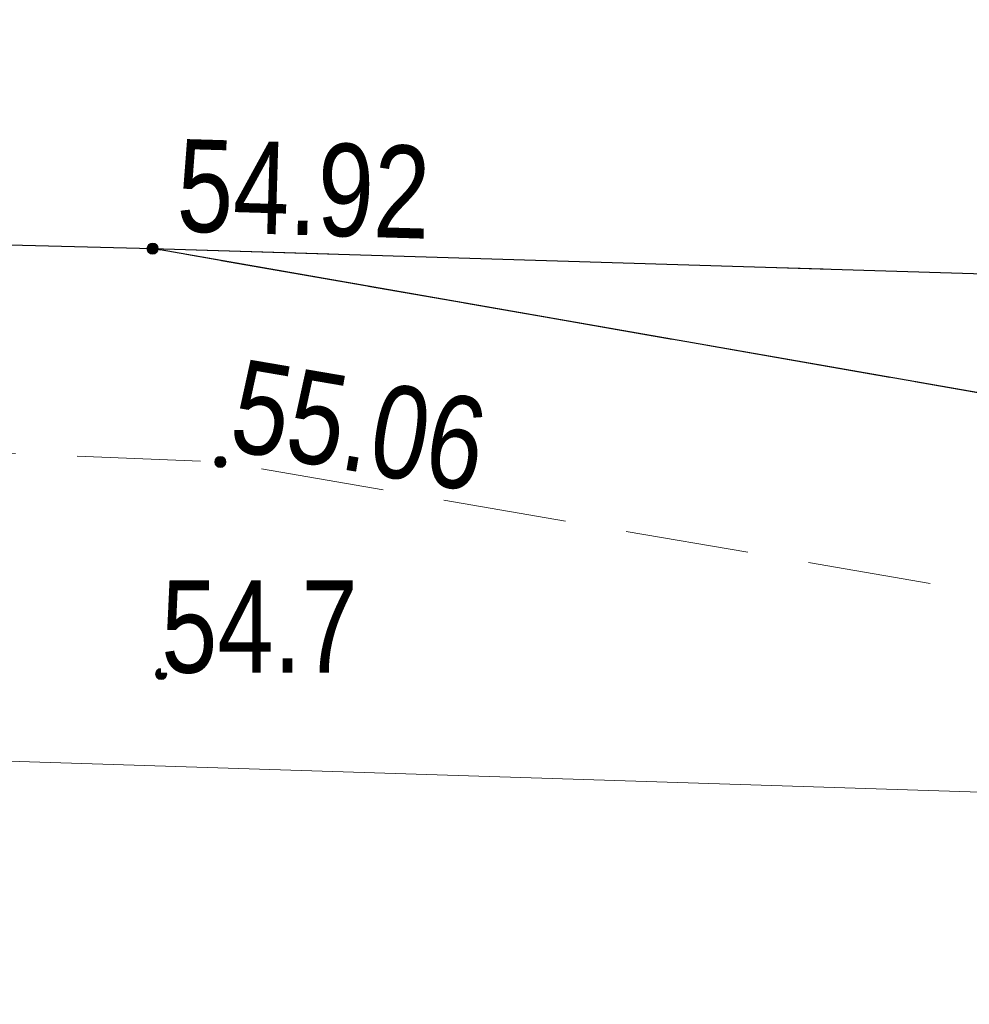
# Model space of a CAD drawing. Header units: metres. Extents: x 5504996 to 5514259, y 5943254 to 5951281.
# Tile 519 of 656: x 5509790.69 to 5509798.39, y 5948026.19 to 5948034.18. Entities that reach past the tile are written whole.
import ezdxf

# ---------------------------------------------------------------- set-up
doc = ezdxf.new("R2010")
doc.units = ezdxf.units.M
doc.linetypes.add('L_0_04', pattern=[1.5, 1, -0.5])
doc.linetypes.add('L_0_06', pattern=[2, 1.5, -0.5])
doc.layers.get('0').update_dxf_attribs({"linetype": 'CONTINUOUS', "lineweight": 18, "true_color": 0x000000})
for name, color, linetype, lineweight, true_color in [('GES_PrzewodGazowy', 7, 'CONTINUOUS', 18, 0xbfbf00), ('OT_Komunikacja', 7, 'CONTINUOUS', 18, 0x000000), ('OT_Rzedna', 7, 'CONTINUOUS', 18, 0x000000)]:
    doc.layers.add(name, color=color, linetype=linetype, lineweight=lineweight, true_color=true_color)
doc.styles.get("Standard").update_dxf_attribs({"font": 'simplex.shx'})

# ---------------------------------------------------------------- blocks, each defined once
blk = doc.blocks.new('OTRS')
at = {"linetype": 'Continuous', "lineweight": 13}
blk.add_hatch(color=0, dxfattribs=at).paths.add_polyline_path([(0, -0.091, 1), (0, 0.091, 1)])
at = {"color": 0, "linetype": 'Continuous', "lineweight": 13}
blk.add_circle((0, 0), 0.0906, dxfattribs=at)
blk = doc.blocks.new('OTRN')
at = {"linetype": 'Continuous', "lineweight": 13}
blk.add_hatch(color=0, dxfattribs=at).paths.add_polyline_path([(0, -0.091, 1), (0, 0.091, 1)])
at = {"color": 0, "linetype": 'Continuous', "lineweight": 13}
blk.add_circle((0, 0), 0.0906, dxfattribs=at)

msp = doc.modelspace()

# ---------------------------------------------------------------- linework, layer by layer
at = {"layer": 'GES_PrzewodGazowy', "color": 52, "linetype": 'Continuous', "lineweight": 18, "true_color": 0xbfbf00, "flags": 128}
msp.add_lwpolyline([(5509498.92, 5948030.52), (5509499.76, 5948030.38), (5509501.33, 5948031.12), (5509506.75, 5948031.01), (5509546, 5948030.11), (5509550.14, 5948027.97), (5509573.35, 5948027.2), (5509579.82, 5948027.23), (5509642.85, 5948024.92), (5509686.62, 5948025.56), (5509693.47, 5948025.65), (5509698.37, 5948025.12), (5509745.51, 5948022.16), (5509751.92, 5948029.39), (5509844.88, 5948026.44), (5509893.88, 5948022.95), (5510007.47, 5948020.06), (5510064.6, 5948013.59)], dxfattribs=at)
at = {"layer": 'OT_Komunikacja', "color": 18, "linetype": 'L_0_06', "lineweight": 18, "true_color": 0x000000, "flags": 128}
for points in [[(5509734.26, 5948040.27), (5509739, 5948040.24), (5509749.65, 5948039.65), (5509762.55, 5948039.52), (5509772.55, 5948038.98), (5509787.57, 5948038.59), (5509791.57, 5948038.49), (5509796.51, 5948038.36), (5509801.79, 5948038.22), (5509811.13, 5948037.98), (5509815.57, 5948037.86), (5509824.94, 5948037.62), (5509867.92, 5948036.08), (5509867.43, 5948030.09), (5509852.54, 5948030.47), (5509811.83, 5948031.71), (5509791.77, 5948032.32), (5509787.55, 5948032.43), (5509781.95, 5948032.76), (5509771.96, 5948033.08), (5509761.88, 5948033.4), (5509751.91, 5948033.83), (5509741.97, 5948034.16), (5509737.74, 5948034.27), (5509730.4, 5948034.52), (5509731.83, 5948040.36)], [(5509811.83, 5948031.71), (5509833.38, 5948031.05), (5509852.54, 5948030.47), (5509839.32, 5948028.08), (5509837.06, 5948027.78), (5509833.02, 5948027.89), (5509814.4, 5948028.49), (5509812.21, 5948028.75), (5509791.77, 5948032.32)]]:
    msp.add_lwpolyline(points, close=True, dxfattribs=at)
at = {"layer": 'OT_Komunikacja', "color": 18, "linetype": 'Continuous', "lineweight": 25, "true_color": 0x000000, "flags": 128}
for points in [[(5509787.55, 5948032.43), (5509791.77, 5948032.32), (5509811.83, 5948031.71), (5509833.38, 5948031.05), (5509852.54, 5948030.47)], [(5509852.54, 5948030.47), (5509839.32, 5948028.08), (5509837.06, 5948027.78), (5509833.02, 5948027.89), (5509814.4, 5948028.49), (5509812.21, 5948028.75), (5509791.77, 5948032.32)]]:
    msp.add_lwpolyline(points, dxfattribs=at)
at = {"layer": 'OT_Komunikacja', "color": 18, "linetype": 'L_0_04', "lineweight": 18, "true_color": 0x000000, "flags": 128}
msp.add_lwpolyline([(5509787.55, 5948032.43), (5509791.77, 5948032.32), (5509812.21, 5948028.75), (5509814.4, 5948028.49), (5509833.02, 5948027.89), (5509833, 5948026.35), (5509812.93, 5948027.06), (5509792.32, 5948030.59), (5509787.61, 5948030.78)], close=True, dxfattribs=at)

# ---------------------------------------------------------------- block references
at = {"layer": 'OT_Rzedna', "linetype": 'Continuous', "xscale": 0.5, "yscale": 0.5, "zscale": 0.5}
for name, p in [('OTRS', (5509791.77, 5948032.32, 54.92)), ('OTRS', (5509792.32, 5948030.59, 55.06)), ('OTRN', (5509791.84, 5948028.87, 54.7))]:
    msp.add_blockref(name, p, dxfattribs=at)

# ---------------------------------------------------------------- next in the draw order: texts
at = {"layer": 'OT_Rzedna', "color": 18, "true_color": 0x000000, "char_height": 0.75, "attachment_point": 7, "line_spacing_factor": 0.9, "bg_fill": 3, "box_fill_scale": 1, "bg_fill_color": 0, "bg_fill_transparency": 0}
for s, insert, rotation in [('\\W0.7818x;\\fArial|b0|i0;54.92', (5509791.96, 5948032.45), 358.3), ('\\W0.7818x;\\fArial|b0|i0;55.06', (5509792.37, 5948030.68), 350.3)]:
    msp.add_mtext(s, dxfattribs=dict(at, insert=insert, rotation=rotation))
at = {"layer": 'OT_Rzedna', "color": 18, "true_color": 0x000000, "insert": (5509791.84, 5948028.87), "char_height": 0.75, "attachment_point": 7, "line_spacing_factor": 0.9, "bg_fill": 3, "box_fill_scale": 1, "bg_fill_color": 0, "bg_fill_transparency": 0}
msp.add_mtext('\\W0.7818x;\\fArial|b0|i0;54.7', dxfattribs=at)

doc.saveas('drawing.dxf')
